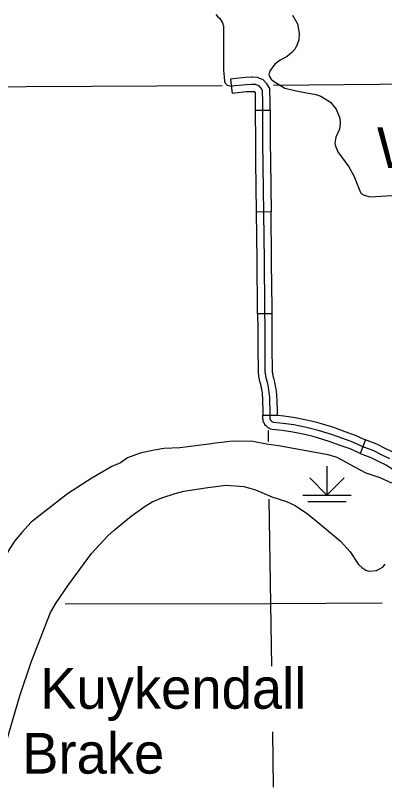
# Model space of a CAD drawing. Extents: x -19 to 366, y -4 to 359.
# Drawn here: x 159.697 to 160.423, y 178.636 to 180.152 of the extents above; entities that cross this region are included whole.
import ezdxf

# ---------------------------------------------------------------- set-up
doc = ezdxf.new("R2010")
doc.units = 0
for name, color, linetype in [('Level 31', 7, 'Continuous'), ('Level 35', 7, 'Continuous'), ('Level 44', 7, 'Continuous'), ('Level 47', 7, 'Continuous'), ('Level 5', 7, 'Continuous'), ('Level 60', 7, 'Continuous'), ('Level 63', 7, 'Continuous'), ('Level 7', 7, 'Continuous')]:
    doc.layers.add(name, color=color, linetype=linetype)

msp = doc.modelspace()

# ---------------------------------------------------------------- linework, layer by layer
at = {"layer": 'Level 31'}
for p, q in [((160.1694, 179.9663), (160.1978, 179.9663)), ((160.1996, 179.7665), (160.1712, 179.7661)), ((160.2017, 179.5665), (160.1733, 179.5662)), ((160.1837, 179.367), (160.2122, 179.3673)), ((160.3851, 179.3186), (160.375, 179.292))]:
    msp.add_line(p, q, dxfattribs=at)
for points in [[(160.0909, 180.1543), (160.0948, 180.1498), (160.0989, 180.1465), (160.1024, 180.1413), (160.1042, 180.1376), (160.1064, 180.1313), (160.1065, 180.0454), (160.1073, 180.0309), (160.108, 180.023), (160.1095, 180.0193), (160.1132, 180.0155), (160.1214, 180.0134)], [(160.1254, 180.028), (160.1199, 180.0275), (160.1229, 179.9992)], [(160.1978, 179.9663), (160.1977, 179.982), (160.1972, 180.0091), (160.1914, 180.0182), (160.1844, 180.0257), (160.1762, 180.0293), (160.173, 180.0308), (160.1635, 180.031), (160.1611, 180.031), (160.1496, 180.0305), (160.1254, 180.028)], [(160.1979, 179.3613), (160.1978, 179.3619), (160.1978, 179.3626), (160.1979, 179.3632), (160.198, 179.3639), (160.1979, 179.3739), (160.1973, 179.3973), (160.197, 179.4022), (160.1966, 179.407), (160.1961, 179.4119), (160.1954, 179.4167), (160.1946, 179.4216), (160.1937, 179.4264), (160.1926, 179.4311), (160.1914, 179.4359), (160.1908, 179.4378), (160.1903, 179.4399), (160.1898, 179.4417), (160.1895, 179.4434), (160.1891, 179.4456), (160.1888, 179.4478), (160.1886, 179.4501), (160.1884, 179.4524), (160.1883, 179.4544), (160.1883, 179.4563), (160.1883, 179.4582), (160.1884, 179.4603), (160.1878, 179.4876), (160.1879, 179.5366), (160.1874, 179.5776), (160.1865, 179.671), (160.1837, 179.9033), (160.1835, 179.9818), (160.1831, 180.0049), (160.1802, 180.0095), (160.176, 180.0139), (160.1705, 180.0163), (160.1698, 180.0166), (160.1633, 180.0168), (160.1614, 180.0168), (160.1506, 180.0164), (160.1214, 180.0134)], [(160.1283, 179.9998), (160.1229, 179.9992)], [(160.1694, 179.9663), (160.1693, 179.9817), (160.169, 180.0006), (160.1689, 180.0007), (160.1676, 180.0021), (160.1667, 180.0025), (160.163, 180.0026), (160.1616, 180.0026), (160.1516, 180.0022), (160.1283, 179.9998)], [(160.17, 179.8661), (160.1695, 179.9032), (160.1694, 179.9663)], [(160.1978, 179.9663), (160.1979, 179.9034), (160.1984, 179.8665)], [(160.1712, 179.7661), (160.17, 179.8661)], [(160.1984, 179.8665), (160.1996, 179.7665)], [(160.1724, 179.6662), (160.1723, 179.6708), (160.1712, 179.7661)], [(160.2008, 179.6665), (160.2007, 179.6711), (160.1996, 179.7665)], [(160.1733, 179.5662), (160.1732, 179.5774), (160.1724, 179.6662)], [(160.2017, 179.5665), (160.2016, 179.5777), (160.2008, 179.6665)], [(160.1733, 179.5662), (160.1737, 179.5365), (160.1736, 179.4875), (160.174, 179.466)], [(160.2024, 179.4666), (160.202, 179.4878), (160.2021, 179.5366), (160.2017, 179.5665)], [(160.174, 179.466), (160.1742, 179.4604), (160.1741, 179.4585), (160.1741, 179.4563), (160.1741, 179.454), (160.1742, 179.4516), (160.1744, 179.4488), (160.1747, 179.4461), (160.1751, 179.4434), (160.1756, 179.4407), (160.176, 179.4387), (160.1765, 179.4365), (160.1771, 179.4341), (160.1777, 179.4321), (160.1788, 179.4278), (160.1798, 179.4234), (160.1806, 179.419), (160.1814, 179.4146), (160.182, 179.4101), (160.1825, 179.4057), (160.1829, 179.4012), (160.1831, 179.3967), (160.1837, 179.3737), (160.1837, 179.367)], [(160.2122, 179.3673), (160.2121, 179.3742), (160.2115, 179.3979), (160.2112, 179.4032), (160.2108, 179.4084), (160.2102, 179.4137), (160.2095, 179.4189), (160.2086, 179.4241), (160.2076, 179.4293), (160.2064, 179.4345), (160.2051, 179.4396), (160.2045, 179.4416), (160.2041, 179.4432), (160.2037, 179.4447), (160.2035, 179.446), (160.2032, 179.4478), (160.2029, 179.4496), (160.2027, 179.4514), (160.2026, 179.4532), (160.2025, 179.4549), (160.2025, 179.4564), (160.2025, 179.4579), (160.2026, 179.4602), (160.2024, 179.4666)], [(160.2824, 179.325), (160.2659, 179.3292), (160.2422, 179.334), (160.2217, 179.3367), (160.2017, 179.3389), (160.1993, 179.3397), (160.1975, 179.3404), (160.1953, 179.3416), (160.1938, 179.3425), (160.1924, 179.3436), (160.1904, 179.3454), (160.1889, 179.347), (160.1877, 179.3487), (160.1867, 179.3504), (160.1858, 179.3522), (160.185, 179.3541), (160.1844, 179.356), (160.1839, 179.358), (160.1837, 179.36), (160.1836, 179.3617), (160.1837, 179.3634), (160.1838, 179.3649), (160.1838, 179.3649), (160.1837, 179.367)], [(160.4334, 179.2815), (160.4166, 179.2895), (160.4018, 179.297), (160.3788, 179.3058), (160.3603, 179.3142), (160.3405, 179.3212), (160.3185, 179.3291), (160.2951, 179.3364), (160.2691, 179.343), (160.2446, 179.348), (160.2234, 179.3508), (160.2047, 179.3529), (160.2041, 179.3531), (160.2035, 179.3533), (160.2025, 179.3539), (160.2019, 179.3542), (160.2014, 179.3546), (160.2005, 179.3554), (160.2, 179.356), (160.1995, 179.3567), (160.1991, 179.3574), (160.1987, 179.3581), (160.1984, 179.3589), (160.1981, 179.3596), (160.1979, 179.3604), (160.1979, 179.3613)], [(160.2895, 179.3525), (160.2723, 179.3569), (160.2469, 179.362), (160.2251, 179.3649), (160.2122, 179.3663), (160.2122, 179.3673)], [(160.3851, 179.3186), (160.3842, 179.3189), (160.3656, 179.3274), (160.3452, 179.3346), (160.323, 179.3426), (160.2989, 179.35), (160.2895, 179.3525)], [(160.375, 179.292), (160.3733, 179.2927), (160.3549, 179.301), (160.3357, 179.3078), (160.314, 179.3156), (160.2912, 179.3227), (160.2824, 179.325)], [(160.4766, 179.2707), (160.4694, 179.2759), (160.4543, 179.2849), (160.4403, 179.2939), (160.4228, 179.3023), (160.4075, 179.31), (160.3851, 179.3186)], [(160.375, 179.292), (160.396, 179.284), (160.4103, 179.2768), (160.4264, 179.2691), (160.4393, 179.2608), (160.4538, 179.2521), (160.4601, 179.2476)]]:
    msp.add_lwpolyline(points, dxfattribs=at)
at = {"layer": 'Level 35'}
for points in [[(160.2415, 180.1533), (160.2514, 180.1361), (160.255, 180.1173)], [(160.255, 180.1173), (160.2542, 180.1042), (160.2512, 180.0951), (160.247, 180.0868), (160.2408, 180.0798), (160.231, 180.0715), (160.2174, 180.0643), (160.2069, 180.0566), (160.1978, 180.0442), (160.1954, 180.0362), (160.1964, 180.0324), (160.2, 180.0275), (160.2046, 180.0234), (160.2269, 180.0097), (160.2553, 180.0028), (160.2874, 179.997), (160.2976, 179.9939), (160.3162, 179.9821), (160.3277, 179.968), (160.3349, 179.9506), (160.3357, 179.9406), (160.334, 179.9291), (160.3273, 179.9133), (160.325, 179.9015), (160.3256, 179.8973), (160.331, 179.8847), (160.3524, 179.8553), (160.3621, 179.8375), (160.3753, 179.8044), (160.378, 179.8018), (160.3824, 179.7994), (160.3945, 179.7964), (160.4586, 179.7997)]]:
    msp.add_lwpolyline(points, dxfattribs=at)
at = {"layer": 'Level 44'}
for p, q in [((160.3096, 179.2671), (160.3096, 179.2103)), ((160.3096, 179.2103), (160.2761, 179.2438)), ((160.3096, 179.2103), (160.3431, 179.2438)), ((160.2622, 179.2103), (160.3569, 179.2103)), ((160.2717, 179.1974), (160.3475, 179.1974))]:
    msp.add_line(p, q, dxfattribs=at)
at = {"layer": 'Level 47'}
for points in [[(160.4368, 179.2338), (160.4138, 179.2442), (160.3864, 179.2532), (160.364, 179.2653), (160.3294, 179.2837), (160.3121, 179.2889), (160.2143, 179.3072), (160.191, 179.3104), (160.1637, 179.3153), (160.1242, 179.3162), (160.0849, 179.3112)], [(159.9697, 179.2987), (159.9421, 179.2927), (159.9173, 179.283), (159.9036, 179.2736), (159.887, 179.2661), (159.8475, 179.2432), (159.7998, 179.2129), (159.7284, 179.1572), (159.7098, 179.1367), (159.6957, 179.1194), (159.6794, 179.0944), (159.6585, 179.0667), (159.6195, 179.0053), (159.5971, 178.966), (159.5887, 178.9495), (159.5702, 178.9198), (159.558, 178.8924), (159.5424, 178.8314), (159.539, 178.8077), (159.5379, 178.7815), (159.5419, 178.7261), (159.5439, 178.712)], [(160.0849, 179.3112), (160.0826, 179.3106), (160.0202, 179.303), (159.989, 179.3017), (159.9697, 179.2987)], [(159.9519, 179.1883), (159.9659, 179.1968), (159.9849, 179.2045), (160.0109, 179.2135), (160.0285, 179.2176), (160.0754, 179.2253), (160.1117, 179.2295)], [(160.1117, 179.2295), (160.1462, 179.2269), (160.1692, 179.2205), (160.1864, 179.2132), (160.2015, 179.207), (160.2302, 179.1978), (160.247, 179.1894), (160.2714, 179.173), (160.2881, 179.1594), (160.3362, 179.1193), (160.3549, 179.0988), (160.3718, 179.0737), (160.3778, 179.0677), (160.3857, 179.0625), (160.3918, 179.0607), (160.4069, 179.0623), (160.4193, 179.0683), (160.4239, 179.0746)], [(159.6614, 178.6264), (159.6753, 178.7104), (159.706, 178.816), (159.7282, 178.8817), (159.7659, 178.9793), (159.777, 178.9983), (159.8018, 179.034), (159.8468, 179.0952), (159.8786, 179.1301), (159.8922, 179.1417), (159.9249, 179.1689), (159.9519, 179.1883)]]:
    msp.add_lwpolyline(points, dxfattribs=at)
at = {"layer": 'Level 5'}
for points in [[(160.1937, 179.3373), (160.194, 179.3153)], [(160.1956, 179.2023), (160.1984, 178.9968)], [(160.1984, 178.9968), (159.7951, 178.9961)], [(160.4181, 178.9975), (160.1984, 178.9968)], [(160.1984, 178.9968), (160.2003, 178.8739)], [(160.2022, 178.7452), (160.2038, 178.6364)]]:
    msp.add_lwpolyline(points, dxfattribs=at)
at = {"layer": 'Level 60'}
for points in [[(168.7902, 2.2442), (168.5607, 10.8615), (168.3304, 19.479), (168.0993, 28.0965), (167.8673, 36.7142), (167.6346, 45.3321), (167.4011, 53.95), (167.1668, 62.5681), (166.9316, 71.1863), (166.6957, 79.8047), (166.459, 88.4232), (166.2215, 97.0418), (165.9832, 105.6605), (165.7441, 114.2794), (165.5043, 122.8984), (165.2636, 131.5176), (165.0221, 140.1368), (164.7799, 148.7563), (164.5369, 157.3758), (164.2931, 165.9955), (164.0485, 174.6153), (163.8031, 183.2352), (163.5569, 191.8553), (163.31, 200.4755), (163.0623, 209.0959), (162.8138, 217.7164), (162.5645, 226.337), (162.3145, 234.9577), (162.0637, 243.5786), (161.8121, 252.1997), (161.5597, 260.8208), (161.3066, 269.4421), (161.0527, 278.0636), (160.798, 286.6851), (160.5426, 295.3068), (160.2864, 303.9287), (160.0294, 312.5507), (159.7717, 321.1728), (159.5132, 329.7951), (159.2539, 338.4175), (158.9939, 347.04)], [(161.4532, 2.0533), (161.2336, 10.6702), (161.0133, 19.2873), (160.7922, 27.9044), (160.5704, 36.5217), (160.3478, 45.1392), (160.1245, 53.7568), (159.9003, 62.3745), (159.6754, 70.9923), (159.4498, 79.6103), (159.2234, 88.2284), (158.9962, 96.8466), (158.7683, 105.465), (158.5396, 114.0835), (158.3102, 122.7022), (158.08, 131.321), (157.849, 139.9399), (157.6173, 148.559), (157.3849, 157.1782), (157.1517, 165.7975), (156.9177, 174.417), (156.683, 183.0366), (156.511, 189.3363)], [(0, 172.2839), (7.1335, 172.2883), (14.267, 172.3015), (21.4005, 172.3236), (28.5339, 172.3544), (35.6673, 172.3941), (42.8006, 172.4426), (49.9339, 172.4999), (57.0671, 172.566), (64.2002, 172.6409), (71.3332, 172.7246), (78.4661, 172.8172), (85.5989, 172.9186), (92.7315, 173.0287), (99.8641, 173.1477), (106.9964, 173.2755), (114.1286, 173.4122), (121.2606, 173.5576), (128.3925, 173.7119), (135.5241, 173.8749), (142.6555, 174.0468), (149.7867, 174.2275), (156.9177, 174.417), (164.0485, 174.6153), (171.179, 174.8224), (178.3092, 175.0383), (185.4392, 175.2631), (192.5688, 175.4966), (199.6982, 175.739), (206.8273, 175.9902), (213.9561, 176.2502), (221.0845, 176.5189), (228.2126, 176.7965), (235.3404, 177.083), (242.4677, 177.3782), (249.5948, 177.6822), (256.7214, 177.995), (263.8476, 178.3167), (270.9735, 178.6471), (278.0989, 178.9863), (285.2239, 179.3344), (292.3485, 179.6912), (299.4726, 180.0569), (306.5963, 180.4314), (313.7195, 180.8146), (320.8422, 181.2067), (327.9644, 181.6076), (335.0862, 182.0172), (342.2074, 182.4357)]]:
    msp.add_spline(points, degree=3, dxfattribs=at)
at = {"layer": 'Level 63'}
for points in [[(161.3412, 180.0285), (161.1732, 180.024), (161.1089, 180.0234), (160.2044, 180.0145)], [(160.1035, 180.0139), (159.2039, 180.0095), (159.1015, 180.0085), (158.1504, 180.0074), (157.1262, 180.0062)]]:
    msp.add_lwpolyline(points, dxfattribs=at)

# ---------------------------------------------------------------- texts
at = {"layer": 'Level 35'}
for s, p in [('Kuykendall', (159.7456, 178.7904)), ('Brake', (159.7104, 178.6629))]:
    msp.add_text(s, height=0.08, dxfattribs=at).set_placement(p)
at = {"layer": 'Level 7'}
msp.add_text('Wrightsville', height=0.08, dxfattribs=at).set_placement((160.4079, 179.8529))

doc.saveas('drawing.dxf')
